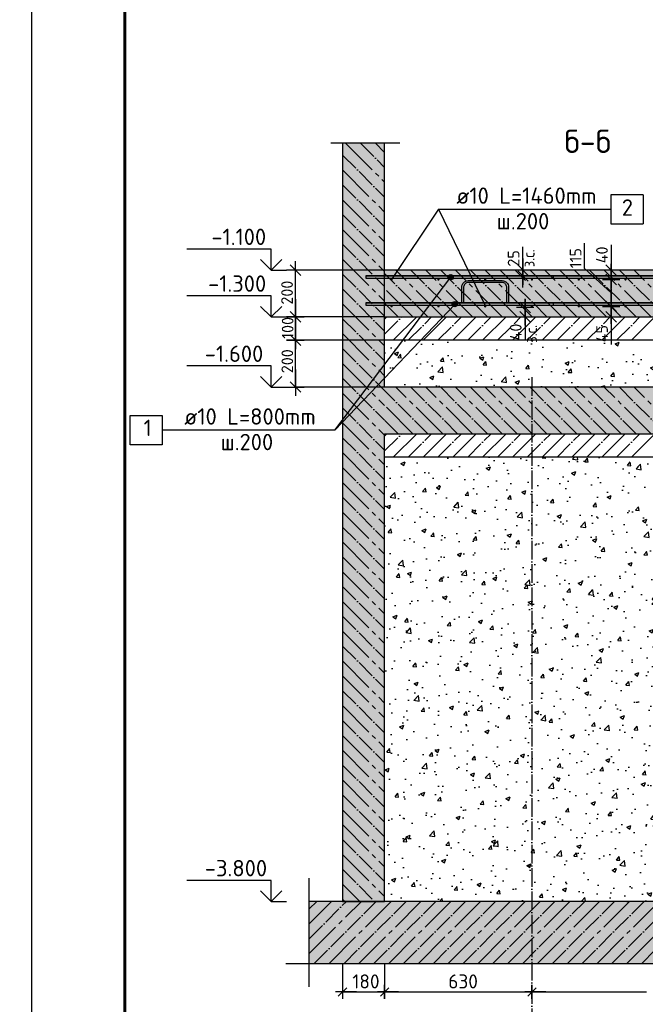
# Model space of a CAD drawing. Header units: millimetres. Extents: x 40580 to 559114, y -343730 to 81020.
# Tile 676 of 686: x 516670 to 530043, y -80731 to -59676. Entities that reach past the tile are written whole.
import ezdxf

# ---------------------------------------------------------------- set-up
doc = ezdxf.new("R2010")
doc.units = ezdxf.units.MM
doc.linetypes.add('______11', pattern=[500, 400, -50, 0, -50])
doc.linetypes.add('______5', pattern=[1100, 800, -100, 100, -100])
for name, color, linetype in [('____________', 7, 'Continuous'), ('________________', 7, 'Continuous'), ('___________________', 253, '______5'), ('_____________________', 96, 'Continuous'), ('______________________', 7, 'Continuous'), ('_______________________', 7, 'Continuous'), ('_______________________1', 7, 'Continuous'), ('_________________________0', 7, 'Continuous'), ('Тонкие', 7, 'Continuous'), ('ФВ-2', 7, 'Continuous')]:
    doc.layers.add(name, color=color, linetype=linetype)
doc.layers.add('Standard', color=7, linetype='Continuous', lineweight=25)
doc.styles.add('ISOCPEUR', font='isocpeur.ttf')
doc.linetypes.add('ГОСТ 2.303 8', pattern='A,40,[2,GOST 2.303-68.shx,S=1,R=0,X=0,Y=0],-8', length=48)

# ---------------------------------------------------------------- blocks, each defined once
blk = doc.blocks.new('ALL_ML_STRICH')
at = {"color": 0, "linetype": 'ByBlock', "lineweight": -2}
for p, q in [((-1, 0), (0.5, 0)), ((-0.3, -0.3), (0.3, 0.3)), ((0, -0.5), (0, 0.5))]:
    blk.add_line(p, q, dxfattribs=at)
blk = doc.blocks.new('Из_буфера8386')
at = {"linetype": 'Continuous', "lineweight": 25, "ltscale": 100}
blk.add_lwpolyline([(62, 59400), (62, 0), (42062, 0), (42062, 59400), (62, 59400)], dxfattribs=at)
blk.add_lwpolyline([(62, 59400), (62, 0), (42062, 0), (42062, 59400), (62, 59400)], dxfattribs=at)
at = {"linetype": 'Continuous', "lineweight": 60, "ltscale": 100}
blk.add_lwpolyline([(2062, 58900), (2062, 500), (41562, 500), (41562, 58900), (2062, 58900)], dxfattribs=at)

msp = doc.modelspace()

# ---------------------------------------------------------------- hatches: boundary and pattern name
at = {"layer": '___________________', "linetype": 'Continuous'}
for points in [[(524470.4, -69630.5), (524472.7, -69632.8), (524470.4, -69635.1)], [(524470.4, -71130.5), (524472.7, -71132.8), (524470.4, -71135.1)], [(524470.4, -72630.5), (524472.7, -72632.8), (524470.4, -72635.1)]]:
    msp.add_hatch(color=7, dxfattribs=at).paths.add_polyline_path(points, flags=16)
at = {"layer": 'Standard', "linetype": 'Continuous'}
for points in [[(523570.4, -78530.9), (524470.4, -78530.9), (524470.4, -62318.3), (523570.4, -62318.3)], [(524470.4, -65030.9), (524470.4, -66030.9), (533220.4, -66030.9), (533220.4, -65030.9)], [(524470.4, -67530.9), (524470.4, -68530.9), (533220.4, -68530.9), (533220.4, -67530.9)], [(522858.5, -78530.9), (522858.5, -79856.7), (534808.5, -79856.7), (534808.5, -78530.9)]]:
    msp.add_hatch(color=9, dxfattribs=at).paths.add_polyline_path(points)
at = {"layer": 'ФВ-2', "ltscale": 10}
h = msp.add_hatch(dxfattribs=at)
h.set_pattern_fill('AR-CONC', color=256, scale=5)
h.set_pattern_definition([(50, (201307.95, 180387.7), (910.9233, -79.6954), [95.25, -1047.75]), (355, (201307.95, 180387.7), (-176.2171, 955.2842), [76.2, -838.203]), (100.45144, (201383.9, 180381), (734.7062, 875.5888), [80.95, -890.4512]), (46.1842, (201308, 180641.7), (1355.3952, -210.2116), [142.875, -1571.625]), (96.63556, (201420.9, 180624.1), (1187.0207, 1237.1306), [121.425, -1335.678]), (351.18415, (201308, 180641.7), (1187.0207, 1237.1306), [114.3, -1257.2987]), (21, (201434.95, 180578.2), (758.072, -511.326), [95.25, -1047.75]), (326, (201434.95, 180578.2), (309.0101, 920.9398), [76.2, -838.2]), (71.45144, (201498.1, 180535.55), (1067.0821, 409.6138), [80.95, -890.4497]), (37.5, (201307.95, 180387.67), (15.44302, 422.7752), [0, -828.04, 0, -850.9, 0, -841.375]), (7.5, (201307.95, 180387.67), (334.0983, 500.90287), [0, -485.14, 0, -808.99, 0, -320.675]), (327.5, (201024.74, 180387.67), (677.95298, -28.64372), [0, -317.5, 0, -990.6, 0, -1314.45]), (317.5, (200897.74, 180387.67), (740.6459, 127.13246), [0, -412.75, 0, -657.86, 0, -933.45])])
h.paths.add_polyline_path([(524470.4, -66530.9), (524470.4, -67530.9), (533220.4, -67530.9), (533220.4, -66530.9)])
h = msp.add_hatch(dxfattribs=at)
h.set_pattern_fill('AR-CONC', color=256, scale=5)
h.set_pattern_definition([(50, (201307.95, 180387.7), (910.9233, -79.6954), [95.25, -1047.75]), (355, (201307.95, 180387.7), (-176.2171, 955.2842), [76.2, -838.203]), (100.45144, (201383.9, 180381), (734.7062, 875.5888), [80.95, -890.4512]), (46.1842, (201308, 180641.7), (1355.3952, -210.2116), [142.875, -1571.625]), (96.63556, (201420.9, 180624.1), (1187.0207, 1237.1306), [121.425, -1335.678]), (351.18415, (201308, 180641.7), (1187.0207, 1237.1306), [114.3, -1257.2987]), (21, (201434.95, 180578.2), (758.072, -511.326), [95.25, -1047.75]), (326, (201434.95, 180578.2), (309.0101, 920.9398), [76.2, -838.2]), (71.45144, (201498.1, 180535.55), (1067.0821, 409.6138), [80.95, -890.4497]), (37.5, (201307.95, 180387.67), (15.44302, 422.7752), [0, -828.04, 0, -850.9, 0, -841.375]), (7.5, (201307.95, 180387.67), (334.0983, 500.90287), [0, -485.14, 0, -808.99, 0, -320.675]), (327.5, (201024.74, 180387.67), (677.95298, -28.64372), [0, -317.5, 0, -990.6, 0, -1314.45]), (317.5, (200897.74, 180387.67), (740.6459, 127.13246), [0, -412.75, 0, -657.86, 0, -933.45])])
edge = h.paths.add_edge_path()
edge.add_line((533220.4, -69030.9), (533220.4, -78530.9))
edge.add_line((527620.4, -78530.9), (533220.4, -78530.9))
edge.add_line((527620.4, -78530.9), (530070.4, -69030.9))
edge.add_line((533220.4, -69030.9), (530070.4, -69030.9))
edge = h.paths.add_edge_path()
edge.add_line((524470.4, -78530.9), (527620.4, -78530.9))
edge.add_line((524470.4, -78530.9), (524470.4, -69030.9))
edge.add_line((530070.4, -69030.9), (524470.4, -69030.9))
edge.add_line((527620.4, -78530.9), (530070.4, -69030.9))

# ---------------------------------------------------------------- linework, layer by layer
at = {"color": 0, "linetype": 'ByBlock', "lineweight": -2}
for p, q in [((529312.5, -64493.8), (529312.5, -65418.4)), ((529425, -65143.4), (529200, -64918.4)), ((529312.5, -65455.9), (529312.5, -64893.4)), ((529125, -65230.9), (529500, -65230.9)), ((529200, -65118.4), (529425, -65343.4)), ((529312.5, -65705.9), (529312.5, -66621.3)), ((529200, -65918.4), (529425, -66143.4))]:
    msp.add_line(p, q, dxfattribs=at)
at = {"layer": '____________', "color": 7, "linetype": 'Continuous'}
msp.add_line((523570.4, -78530.9), (524470.4, -78530.9), dxfattribs=at)
msp.add_line((523570.4, -78530.9), (524470.4, -78530.9), dxfattribs=at)
at = {"layer": '________________'}
msp.add_line((524470.4, -78530.9), (523570.4, -78530.9), dxfattribs=at)
at = {"layer": '________________', "color": 7, "linetype": 'Continuous'}
msp.add_line((524470.4, -78530.9), (523570.4, -78530.9), dxfattribs=at)
at = {"layer": '___________________', "color": 253, "linetype": '______11'}
msp.add_line((527620.4, -67318.3), (527620.4, -81368), dxfattribs=at)
at = {"layer": '_____________________', "color": 7, "linetype": 'Continuous'}
for p, q in [((529995.4, -63418.4), (529307.9, -63418.4)), ((529307.9, -63418.4), (529307.9, -64043.4)), ((529995.4, -63418.4), (529995.4, -64043.4)), ((525620.4, -63730.9), (524620.4, -65230.9)), ((525620.4, -63730.9), (529307.9, -63730.9)), ((525620.4, -63730.9), (526625.2, -65804.9)), ((529307.9, -64043.4), (529995.4, -64043.4)), ((523404.4, -68453.1), (525887.1, -65183.2)), ((525826.9, -65183.2), (525826.9, -65183.2)), ((525883.2, -65126.9), (525883.2, -65126.9)), ((525883.2, -65239.4), (525883.2, -65239.4)), ((525939.4, -65183.2), (525939.4, -65183.2)), ((523404.4, -68453.1), (525976.5, -65758.2)), ((525916.4, -65758.2), (525916.4, -65758.2)), ((525972.6, -65701.9), (525972.6, -65701.9)), ((525972.6, -65814.4), (525972.6, -65814.4)), ((526028.9, -65758.2), (526028.9, -65758.2)), ((519029.4, -68765.6), (519029.4, -68140.6)), ((519029.4, -68140.6), (519716.9, -68140.6)), ((519716.9, -68140.6), (519716.9, -68765.6)), ((523404.4, -68453.1), (519716.9, -68453.1)), ((519716.9, -68765.6), (519029.4, -68765.6))]:
    msp.add_line(p, q, dxfattribs=at)
at = {"layer": '_____________________', "color": 4, "linetype": 'Continuous'}
for p, q in [((528070.4, -65155.9), (528070.4, -65205.9)), ((528070.4, -65730.9), (528070.4, -65780.9))]:
    msp.add_line(p, q, dxfattribs=at)
at = {"layer": '_____________________', "color": 4, "linetype": 'Continuous', "extrusion": (0, 0, -1)}
for points in [[(-524070.4, -65155.9), (-524070.4, -65205.9), (-533620.4, -65205.9), (-533620.4, -65155.9), (-524070.4, -65155.9), (-532870.4, -65155.9), (-524070.4, -65155.9), (-532870.4, -65155.9)], [(-524070.4, -65730.9), (-524070.4, -65780.9), (-533620.4, -65780.9), (-533620.4, -65730.9), (-524070.4, -65730.9), (-532870.4, -65730.9), (-524070.4, -65730.9), (-532870.4, -65730.9)]]:
    msp.add_lwpolyline(points, dxfattribs=at)
at = {"layer": '_____________________', "color": 7, "linetype": 'Continuous'}
for centre in [(525883.2, -65183.2), (525972.6, -65758.2)]:
    msp.add_circle(centre, 56.3, dxfattribs=at)
at = {"layer": '_____________________', "color": 4, "linetype": 'Continuous'}
for points in [[(524597.3, -65221.3), (524595.4, -65230.9), (524597.3, -65240.5)], [(524597.3, -65221.3), (524597.3, -65240.5), (524602.7, -65213.2)], [(524602.7, -65213.2), (524597.3, -65240.5), (524602.7, -65248.6)], [(524602.7, -65213.2), (524602.7, -65248.6), (524610.8, -65207.8)], [(524610.8, -65207.8), (524602.7, -65248.6), (524610.8, -65254)], [(524610.8, -65207.8), (524610.8, -65254), (524620.4, -65205.9)], [(524620.4, -65205.9), (524610.8, -65254), (524620.4, -65255.9)], [(524620.4, -65205.9), (524620.4, -65255.9), (524629.9, -65207.8)], [(524629.9, -65207.8), (524620.4, -65255.9), (524629.9, -65254)], [(524629.9, -65207.8), (524629.9, -65254), (524638.1, -65213.2)], [(524638.1, -65213.2), (524629.9, -65254), (524638.1, -65248.6)], [(524638.1, -65213.2), (524638.1, -65248.6), (524643.5, -65221.3)], [(524643.5, -65221.3), (524638.1, -65248.6), (524643.5, -65240.5)], [(524643.5, -65221.3), (524643.5, -65240.5), (524645.4, -65230.9)], [(525597.3, -65221.3), (525595.4, -65230.9), (525597.3, -65240.5)], [(525597.3, -65221.3), (525597.3, -65240.5), (525602.7, -65213.2)], [(525602.7, -65213.2), (525597.3, -65240.5), (525602.7, -65248.6)], [(525602.7, -65213.2), (525602.7, -65248.6), (525610.8, -65207.8)], [(525610.8, -65207.8), (525602.7, -65248.6), (525610.8, -65254)], [(525610.8, -65207.8), (525610.8, -65254), (525620.4, -65205.9)], [(525620.4, -65205.9), (525610.8, -65254), (525620.4, -65255.9)], [(525620.4, -65205.9), (525620.4, -65255.9), (525629.9, -65207.8)], [(525629.9, -65207.8), (525620.4, -65255.9), (525629.9, -65254)], [(525629.9, -65207.8), (525629.9, -65254), (525638.1, -65213.2)], [(525638.1, -65213.2), (525629.9, -65254), (525638.1, -65248.6)], [(525638.1, -65213.2), (525638.1, -65248.6), (525643.5, -65221.3)], [(525643.5, -65221.3), (525638.1, -65248.6), (525643.5, -65240.5)], [(525643.5, -65221.3), (525643.5, -65240.5), (525645.4, -65230.9)], [(526597.3, -65221.3), (526595.4, -65230.9), (526597.3, -65240.5)], [(526597.3, -65221.3), (526597.3, -65240.5), (526602.7, -65213.2)], [(526602.7, -65213.2), (526597.3, -65240.5), (526602.7, -65248.6)], [(526602.7, -65213.2), (526602.7, -65248.6), (526610.8, -65207.8)], [(526610.8, -65207.8), (526602.7, -65248.6), (526610.8, -65254)], [(526610.8, -65207.8), (526610.8, -65254), (526620.4, -65205.9)], [(526620.4, -65205.9), (526610.8, -65254), (526620.4, -65255.9)], [(526620.4, -65205.9), (526620.4, -65255.9), (526629.9, -65207.8)], [(526629.9, -65207.8), (526620.4, -65255.9), (526629.9, -65254)], [(526629.9, -65207.8), (526629.9, -65254), (526638.1, -65213.2)], [(526638.1, -65213.2), (526629.9, -65254), (526638.1, -65248.6)], [(526638.1, -65213.2), (526638.1, -65248.6), (526643.5, -65221.3)], [(526643.5, -65221.3), (526638.1, -65248.6), (526643.5, -65240.5)], [(526643.5, -65221.3), (526643.5, -65240.5), (526645.4, -65230.9)], [(527597.3, -65221.3), (527595.4, -65230.9), (527597.3, -65240.5)], [(527597.3, -65221.3), (527597.3, -65240.5), (527602.7, -65213.2)], [(527602.7, -65213.2), (527597.3, -65240.5), (527602.7, -65248.6)], [(527602.7, -65213.2), (527602.7, -65248.6), (527610.8, -65207.8)], [(527610.8, -65207.8), (527602.7, -65248.6), (527610.8, -65254)], [(527610.8, -65207.8), (527610.8, -65254), (527620.4, -65205.9)], [(527620.4, -65205.9), (527610.8, -65254), (527620.4, -65255.9)], [(527620.4, -65205.9), (527620.4, -65255.9), (527629.9, -65207.8)], [(527629.9, -65207.8), (527620.4, -65255.9), (527629.9, -65254)], [(527629.9, -65207.8), (527629.9, -65254), (527638.1, -65213.2)], [(527638.1, -65213.2), (527629.9, -65254), (527638.1, -65248.6)], [(527638.1, -65213.2), (527638.1, -65248.6), (527643.5, -65221.3)], [(527643.5, -65221.3), (527638.1, -65248.6), (527643.5, -65240.5)], [(527643.5, -65221.3), (527643.5, -65240.5), (527645.4, -65230.9)], [(528597.3, -65221.3), (528595.4, -65230.9), (528597.3, -65240.5)], [(528597.3, -65221.3), (528597.3, -65240.5), (528602.7, -65213.2)], [(528602.7, -65213.2), (528597.3, -65240.5), (528602.7, -65248.6)], [(528602.7, -65213.2), (528602.7, -65248.6), (528610.8, -65207.8)], [(528610.8, -65207.8), (528602.7, -65248.6), (528610.8, -65254)], [(528610.8, -65207.8), (528610.8, -65254), (528620.4, -65205.9)], [(528620.4, -65205.9), (528610.8, -65254), (528620.4, -65255.9)], [(528620.4, -65205.9), (528620.4, -65255.9), (528629.9, -65207.8)], [(528629.9, -65207.8), (528620.4, -65255.9), (528629.9, -65254)], [(528629.9, -65207.8), (528629.9, -65254), (528638.1, -65213.2)], [(528638.1, -65213.2), (528629.9, -65254), (528638.1, -65248.6)], [(528638.1, -65213.2), (528638.1, -65248.6), (528643.5, -65221.3)], [(528643.5, -65221.3), (528638.1, -65248.6), (528643.5, -65240.5)], [(528643.5, -65221.3), (528643.5, -65240.5), (528645.4, -65230.9)], [(529597.3, -65221.3), (529595.4, -65230.9), (529597.3, -65240.5)], [(529597.3, -65221.3), (529597.3, -65240.5), (529602.7, -65213.2)], [(529602.7, -65213.2), (529597.3, -65240.5), (529602.7, -65248.6)], [(529602.7, -65213.2), (529602.7, -65248.6), (529610.8, -65207.8)], [(529610.8, -65207.8), (529602.7, -65248.6), (529610.8, -65254)], [(529610.8, -65207.8), (529610.8, -65254), (529620.4, -65205.9)], [(529620.4, -65205.9), (529610.8, -65254), (529620.4, -65255.9)], [(529620.4, -65205.9), (529620.4, -65255.9), (529629.9, -65207.8)], [(529629.9, -65207.8), (529620.4, -65255.9), (529629.9, -65254)], [(529629.9, -65207.8), (529629.9, -65254), (529638.1, -65213.2)], [(529638.1, -65213.2), (529629.9, -65254), (529638.1, -65248.6)], [(529638.1, -65213.2), (529638.1, -65248.6), (529643.5, -65221.3)], [(529643.5, -65221.3), (529638.1, -65248.6), (529643.5, -65240.5)], [(529643.5, -65221.3), (529643.5, -65240.5), (529645.4, -65230.9)], [(524597.3, -65796.3), (524595.4, -65805.9), (524597.3, -65815.5)], [(524597.3, -65796.3), (524597.3, -65815.5), (524602.7, -65788.2)], [(524602.7, -65788.2), (524597.3, -65815.5), (524602.7, -65823.6)], [(524602.7, -65788.2), (524602.7, -65823.6), (524610.8, -65782.8)], [(524610.8, -65782.8), (524602.7, -65823.6), (524610.8, -65829)], [(524610.8, -65782.8), (524610.8, -65829), (524620.4, -65780.9)], [(524620.4, -65780.9), (524610.8, -65829), (524620.4, -65830.9)], [(524620.4, -65780.9), (524620.4, -65830.9), (524629.9, -65782.8)], [(524629.9, -65782.8), (524620.4, -65830.9), (524629.9, -65829)], [(524629.9, -65782.8), (524629.9, -65829), (524638.1, -65788.2)], [(524638.1, -65788.2), (524629.9, -65829), (524638.1, -65823.6)], [(524638.1, -65788.2), (524638.1, -65823.6), (524643.5, -65796.3)], [(524643.5, -65796.3), (524638.1, -65823.6), (524643.5, -65815.5)], [(524643.5, -65796.3), (524643.5, -65815.5), (524645.4, -65805.9)], [(525597.3, -65796.3), (525595.4, -65805.9), (525597.3, -65815.5)], [(525597.3, -65796.3), (525597.3, -65815.5), (525602.7, -65788.2)], [(525602.7, -65788.2), (525597.3, -65815.5), (525602.7, -65823.6)], [(525602.7, -65788.2), (525602.7, -65823.6), (525610.8, -65782.8)], [(525610.8, -65782.8), (525602.7, -65823.6), (525610.8, -65829)], [(525610.8, -65782.8), (525610.8, -65829), (525620.4, -65780.9)], [(525620.4, -65780.9), (525610.8, -65829), (525620.4, -65830.9)], [(525620.4, -65780.9), (525620.4, -65830.9), (525629.9, -65782.8)], [(525629.9, -65782.8), (525620.4, -65830.9), (525629.9, -65829)], [(525629.9, -65782.8), (525629.9, -65829), (525638.1, -65788.2)], [(525638.1, -65788.2), (525629.9, -65829), (525638.1, -65823.6)], [(525638.1, -65788.2), (525638.1, -65823.6), (525643.5, -65796.3)], [(525643.5, -65796.3), (525638.1, -65823.6), (525643.5, -65815.5)], [(525643.5, -65796.3), (525643.5, -65815.5), (525645.4, -65805.9)], [(526597.3, -65796.3), (526595.4, -65805.9), (526597.3, -65815.5)], [(526597.3, -65796.3), (526597.3, -65815.5), (526602.7, -65788.2)], [(526602.7, -65788.2), (526597.3, -65815.5), (526602.7, -65823.6)], [(526602.7, -65788.2), (526602.7, -65823.6), (526610.8, -65782.8)], [(526610.8, -65782.8), (526602.7, -65823.6), (526610.8, -65829)], [(526610.8, -65782.8), (526610.8, -65829), (526620.4, -65780.9)], [(526620.4, -65780.9), (526610.8, -65829), (526620.4, -65830.9)], [(526620.4, -65780.9), (526620.4, -65830.9), (526629.9, -65782.8)], [(526629.9, -65782.8), (526620.4, -65830.9), (526629.9, -65829)], [(526629.9, -65782.8), (526629.9, -65829), (526638.1, -65788.2)], [(526638.1, -65788.2), (526629.9, -65829), (526638.1, -65823.6)], [(526638.1, -65788.2), (526638.1, -65823.6), (526643.5, -65796.3)], [(526643.5, -65796.3), (526638.1, -65823.6), (526643.5, -65815.5)], [(526643.5, -65796.3), (526643.5, -65815.5), (526645.4, -65805.9)], [(527597.3, -65796.3), (527595.4, -65805.9), (527597.3, -65815.5)], [(527597.3, -65796.3), (527597.3, -65815.5), (527602.7, -65788.2)], [(527602.7, -65788.2), (527597.3, -65815.5), (527602.7, -65823.6)], [(527602.7, -65788.2), (527602.7, -65823.6), (527610.8, -65782.8)], [(527610.8, -65782.8), (527602.7, -65823.6), (527610.8, -65829)], [(527610.8, -65782.8), (527610.8, -65829), (527620.4, -65780.9)], [(527620.4, -65780.9), (527610.8, -65829), (527620.4, -65830.9)], [(527620.4, -65780.9), (527620.4, -65830.9), (527629.9, -65782.8)], [(527629.9, -65782.8), (527620.4, -65830.9), (527629.9, -65829)], [(527629.9, -65782.8), (527629.9, -65829), (527638.1, -65788.2)], [(527638.1, -65788.2), (527629.9, -65829), (527638.1, -65823.6)], [(527638.1, -65788.2), (527638.1, -65823.6), (527643.5, -65796.3)], [(527643.5, -65796.3), (527638.1, -65823.6), (527643.5, -65815.5)], [(527643.5, -65796.3), (527643.5, -65815.5), (527645.4, -65805.9)], [(528597.3, -65796.3), (528595.4, -65805.9), (528597.3, -65815.5)], [(528597.3, -65796.3), (528597.3, -65815.5), (528602.7, -65788.2)], [(528602.7, -65788.2), (528597.3, -65815.5), (528602.7, -65823.6)], [(528602.7, -65788.2), (528602.7, -65823.6), (528610.8, -65782.8)], [(528610.8, -65782.8), (528602.7, -65823.6), (528610.8, -65829)], [(528610.8, -65782.8), (528610.8, -65829), (528620.4, -65780.9)], [(528620.4, -65780.9), (528610.8, -65829), (528620.4, -65830.9)], [(528620.4, -65780.9), (528620.4, -65830.9), (528629.9, -65782.8)], [(528629.9, -65782.8), (528620.4, -65830.9), (528629.9, -65829)], [(528629.9, -65782.8), (528629.9, -65829), (528638.1, -65788.2)], [(528638.1, -65788.2), (528629.9, -65829), (528638.1, -65823.6)], [(528638.1, -65788.2), (528638.1, -65823.6), (528643.5, -65796.3)], [(528643.5, -65796.3), (528638.1, -65823.6), (528643.5, -65815.5)], [(528643.5, -65796.3), (528643.5, -65815.5), (528645.4, -65805.9)], [(529597.3, -65796.3), (529595.4, -65805.9), (529597.3, -65815.5)], [(529597.3, -65796.3), (529597.3, -65815.5), (529602.7, -65788.2)], [(529602.7, -65788.2), (529597.3, -65815.5), (529602.7, -65823.6)], [(529602.7, -65788.2), (529602.7, -65823.6), (529610.8, -65782.8)], [(529610.8, -65782.8), (529602.7, -65823.6), (529610.8, -65829)], [(529610.8, -65782.8), (529610.8, -65829), (529620.4, -65780.9)], [(529620.4, -65780.9), (529610.8, -65829), (529620.4, -65830.9)], [(529620.4, -65780.9), (529620.4, -65830.9), (529629.9, -65782.8)], [(529629.9, -65782.8), (529620.4, -65830.9), (529629.9, -65829)], [(529629.9, -65782.8), (529629.9, -65829), (529638.1, -65788.2)], [(529638.1, -65788.2), (529629.9, -65829), (529638.1, -65823.6)], [(529638.1, -65788.2), (529638.1, -65823.6), (529643.5, -65796.3)], [(529643.5, -65796.3), (529638.1, -65823.6), (529643.5, -65815.5)], [(529643.5, -65796.3), (529643.5, -65815.5), (529645.4, -65805.9)]]:
    msp.add_solid(points, dxfattribs=at)
at = {"layer": '_____________________', "color": 7, "linetype": 'Continuous'}
for points in [[(525834.8, -65181), (525826.9, -65183.2), (525834.8, -65155)], [(525931.5, -65183.2), (525826.9, -65183.2), (525931.5, -65155)], [(525834.8, -65211.3), (525826.9, -65183.2), (525834.8, -65183.2)], [(525855, -65149.7), (525834.8, -65155), (525855, -65134.8)], [(525911.3, -65155), (525834.8, -65155), (525911.3, -65134.8)], [(525834.8, -65181), (525834.8, -65155), (525931.5, -65155)], [(525834.8, -65211.3), (525834.8, -65183.2), (525939.4, -65183.2)], [(525931.5, -65211.3), (525834.8, -65211.3), (525931.5, -65185.3)], [(525855, -65231.5), (525834.8, -65211.3), (525855, -65211.3)], [(525883.2, -65134.8), (525855, -65134.8), (525883.2, -65126.9)], [(525855, -65149.7), (525855, -65134.8), (525911.3, -65134.8)], [(525855, -65231.5), (525855, -65211.3), (525931.5, -65211.3)], [(525911.3, -65231.5), (525855, -65231.5), (525911.3, -65216.6)], [(525883.2, -65239.4), (525855, -65231.5), (525883.2, -65231.5)], [(525883.2, -65134.8), (525883.2, -65126.9), (525911.3, -65134.8)], [(525883.2, -65239.4), (525883.2, -65231.5), (525911.3, -65231.5)], [(525911.3, -65155), (525911.3, -65134.8), (525931.5, -65155)], [(525911.3, -65231.5), (525911.3, -65216.6), (525931.5, -65211.3)], [(525931.5, -65183.2), (525931.5, -65155), (525939.4, -65183.2)], [(525931.5, -65211.3), (525931.5, -65185.3), (525939.4, -65183.2)], [(525924.2, -65756), (525916.4, -65758.2), (525924.2, -65730)], [(526021, -65758.2), (525916.4, -65758.2), (526021, -65730)], [(525924.2, -65786.3), (525916.4, -65758.2), (525924.2, -65758.2)], [(525944.5, -65724.7), (525924.2, -65730), (525944.5, -65709.8)], [(526000.7, -65730), (525924.2, -65730), (526000.7, -65709.8)], [(525924.2, -65756), (525924.2, -65730), (526021, -65730)], [(525924.2, -65786.3), (525924.2, -65758.2), (526028.9, -65758.2)], [(526021, -65786.3), (525924.2, -65786.3), (526021, -65760.3)], [(525944.5, -65806.5), (525924.2, -65786.3), (525944.5, -65786.3)], [(525972.6, -65709.8), (525944.5, -65709.8), (525972.6, -65701.9)], [(525944.5, -65724.7), (525944.5, -65709.8), (526000.7, -65709.8)], [(525944.5, -65806.5), (525944.5, -65786.3), (526021, -65786.3)], [(526000.7, -65806.5), (525944.5, -65806.5), (526000.7, -65791.6)], [(525972.6, -65814.4), (525944.5, -65806.5), (525972.6, -65806.5)], [(525972.6, -65709.8), (525972.6, -65701.9), (526000.7, -65709.8)], [(525972.6, -65814.4), (525972.6, -65806.5), (526000.7, -65806.5)], [(526000.7, -65730), (526000.7, -65709.8), (526021, -65730)], [(526000.7, -65806.5), (526000.7, -65791.6), (526021, -65786.3)], [(526021, -65758.2), (526021, -65730), (526028.9, -65758.2)], [(526021, -65786.3), (526021, -65760.3), (526028.9, -65758.2)]]:
    msp.add_solid(points, dxfattribs=at)
at = {"layer": '______________________', "color": 253, "linetype": 'Continuous'}
for p, q in [((524470.4, -65030.9), (522564.1, -65030.9)), ((524470.4, -66030.9), (522564.1, -66030.9)), ((524470.4, -66030.9), (522564.1, -66030.9)), ((524470.4, -66530.9), (522564.1, -66530.9)), ((524470.4, -66530.9), (522564.1, -66530.9)), ((524470.4, -67530.9), (522564.1, -67530.9)), ((524470.4, -67530.9), (522564.1, -67530.9))]:
    msp.add_line(p, q, dxfattribs=at)
at = {"layer": '______________________', "color": 7, "linetype": 'Continuous'}
for p, q in [((522564.1, -66030.9), (522564.1, -65030.9)), ((529312.5, -65805.9), (529312.5, -65230.9)), ((527474.7, -66030.9), (527474.7, -65825.9)), ((529312.5, -66080.9), (529312.5, -65805.9)), ((522564.1, -66530.9), (522564.1, -66030.9)), ((522564.1, -67530.9), (522564.1, -66530.9))]:
    msp.add_line(p, q, dxfattribs=at)
at = {"layer": '_______________________', "color": 7, "linetype": 'Continuous'}
for p, q in [((522045.9, -64580.9), (520245.9, -64580.9)), ((522045.9, -65030.9), (522045.9, -64580.9)), ((522045.9, -65030.9), (521820.9, -64805.9)), ((522045.9, -65030.9), (522270.9, -64805.9)), ((522045.9, -65030.9), (522045.9, -65030.9)), ((522045.9, -65030.9), (522045.9, -65030.9)), ((522045.9, -65030.9), (522376.6, -65030.9)), ((522045.9, -65030.9), (522045.9, -65030.9)), ((522045.9, -65030.9), (522045.9, -65030.9)), ((522045.9, -65580.9), (520245.9, -65580.9)), ((522045.9, -66030.9), (522045.9, -65580.9)), ((522045.9, -66030.9), (521820.9, -65805.9)), ((522045.9, -66030.9), (522270.9, -65805.9)), ((522045.9, -66030.9), (522045.9, -66030.9)), ((522045.9, -66030.9), (522045.9, -66030.9)), ((522045.9, -66030.9), (522376.6, -66030.9)), ((522045.9, -66030.9), (522045.9, -66030.9)), ((522045.9, -66030.9), (522045.9, -66030.9)), ((522045.9, -67080.9), (520245.9, -67080.9)), ((522045.9, -67530.9), (522045.9, -67080.9)), ((522045.9, -67530.9), (521820.9, -67305.9)), ((522045.9, -67530.9), (522270.9, -67305.9)), ((522045.9, -67530.9), (522045.9, -67530.9)), ((522045.9, -67530.9), (522045.9, -67530.9)), ((522045.9, -67530.9), (522376.6, -67530.9)), ((522045.9, -67530.9), (522045.9, -67530.9)), ((522045.9, -67530.9), (522045.9, -67530.9)), ((522045.9, -78080.9), (520245.9, -78080.9)), ((522045.9, -78530.9), (522045.9, -78080.9)), ((522045.9, -78530.9), (521820.9, -78305.9)), ((522045.9, -78530.9), (522270.9, -78305.9)), ((522045.9, -78530.9), (522045.9, -78530.9)), ((522045.9, -78530.9), (522045.9, -78530.9)), ((522045.9, -78530.9), (522045.9, -78530.9)), ((522045.9, -78530.9), (522045.9, -78530.9))]:
    msp.add_line(p, q, dxfattribs=at)
msp.add_lwpolyline([(522045.9, -78530.9), (522345.9, -78530.9), (522345.9, -78530.9), (522376.6, -78530.9)], dxfattribs=at)
at = {"layer": '_______________________1', "color": 253, "linetype": 'Continuous'}
for p, q in [((523570.4, -79856.7), (523570.4, -80466.7)), ((524470.4, -79856.7), (524470.4, -80466.7)), ((524470.4, -79856.7), (524470.4, -80466.7)), ((527620.4, -80566.9), (527620.4, -80466.7)), ((527620.4, -80566.9), (527620.4, -80466.7))]:
    msp.add_line(p, q, dxfattribs=at)
at = {"layer": '_______________________1', "color": 7, "linetype": 'Continuous'}
for p, q in [((523570.4, -80466.7), (524470.4, -80466.7)), ((524470.4, -80466.7), (530070.4, -80466.7))]:
    msp.add_line(p, q, dxfattribs=at)
at = {"layer": '_________________________0', "color": 40, "linetype": 'Continuous'}
msp.add_lwpolyline([(527080.4, -65730.9), (527080.4, -65391.9), (527077.9, -65373.8), (527071.8, -65355.5), (527062.4, -65338.8), (527051, -65325.1), (527037.4, -65313.7), (527020.6, -65304.3), (527002.3, -65298.3), (526984.2, -65295.8), (526256.5, -65295.8), (526238.5, -65298.3), (526220.1, -65304.3), (526203.4, -65313.7), (526189.7, -65325.1), (526178.3, -65338.8), (526168.9, -65355.5), (526162.9, -65373.8), (526160.4, -65391.9), (526160.4, -65730.9), (526120.4, -65730.9), (526120.4, -65389.1), (526123.8, -65364.7), (526132.2, -65339.3), (526145.2, -65316), (526161.3, -65296.7), (526180.6, -65280.6), (526204, -65267.5), (526229.4, -65259.2), (526253.8, -65255.8), (526987, -65255.8), (527011.4, -65259.2), (527036.8, -65267.5), (527060.2, -65280.6), (527079.4, -65296.7), (527095.5, -65316), (527108.6, -65339.3), (527117, -65364.7), (527120.4, -65389.1), (527120.4, -65730.9)], close=True, dxfattribs=at)
at = {"layer": 'Standard', "color": 7, "linetype": 'ГОСТ 2.303 8', "ltscale": 30}
for p, q in [((524796.9, -62318.3), (523320.4, -62318.3)), ((522858.5, -80356.7), (522858.5, -78030.9)), ((522858.5, -80356.7), (522858.5, -78030.9)), ((522358.5, -79856.7), (535308.5, -79856.7)), ((522358.5, -79856.7), (535308.5, -79856.7))]:
    msp.add_line(p, q, dxfattribs=at)
at = {"layer": 'Standard', "color": 7, "linetype": 'Continuous'}
for p, q in [((523570.4, -62318.3), (523570.4, -78530.9)), ((523570.4, -62318.3), (523570.4, -78530.9)), ((524470.4, -67530.9), (524470.4, -62318.3)), ((524470.4, -67530.9), (524470.4, -62318.3)), ((527427.7, -65030.9), (527427.7, -64530.9)), ((533220.4, -65030.9), (524470.4, -65030.9)), ((533220.4, -65030.9), (524470.4, -65030.9)), ((524470.4, -66030.9), (533220.4, -66030.9)), ((524470.4, -66030.9), (533220.4, -66030.9)), ((524470.4, -66030.9), (533220.4, -66030.9)), ((527474.7, -66030.9), (527474.7, -66530.9)), ((533220.4, -66530.9), (524470.4, -66530.9)), ((533220.4, -67530.9), (524470.4, -67530.9)), ((533220.4, -67530.9), (524470.4, -67530.9)), ((524470.4, -78530.9), (524470.4, -68530.9)), ((524470.4, -68530.9), (533220.4, -68530.9)), ((524470.4, -78530.9), (524470.4, -68530.9)), ((524470.4, -68530.9), (533220.4, -68530.9)), ((524470.4, -68530.9), (533220.4, -68530.9)), ((524470.4, -69030.9), (524470.4, -68530.9)), ((524470.4, -68530.9), (524470.4, -68530.9)), ((533220.4, -69030.9), (524470.4, -69030.9)), ((523570.4, -78530.9), (522858.5, -78530.9)), ((523570.4, -78530.9), (522858.5, -78530.9)), ((533220.4, -78530.9), (524470.4, -78530.9)), ((533220.4, -78530.9), (524470.4, -78530.9))]:
    msp.add_line(p, q, dxfattribs=at)
at = {"layer": 'Standard', "color": 253, "linetype": '______5'}
for p, q in [((523636.6, -62318.3), (524470.4, -63152.1)), ((524273, -62318.3), (524470.4, -62515.7)), ((523570.4, -62888.5), (524470.4, -63788.5)), ((523570.4, -63524.9), (524470.4, -64424.9)), ((523570.4, -64161.3), (524470.4, -65061.3)), ((523570.4, -64797.7), (524470.4, -65697.7)), ((525712.6, -66030.9), (524712.6, -65030.9)), ((526349, -66030.9), (525349, -65030.9)), ((526985.4, -66030.9), (525985.4, -65030.9)), ((527621.8, -66030.9), (526621.8, -65030.9)), ((528258.2, -66030.9), (527258.2, -65030.9)), ((528894.6, -66030.9), (527894.6, -65030.9)), ((529531, -66030.9), (528531, -65030.9)), ((530167.4, -66030.9), (529167.4, -65030.9)), ((530803.8, -66030.9), (529803.8, -65030.9)), ((525076.2, -66030.9), (524470.4, -65425.1)), ((523570.4, -65752.3), (524470.4, -66652.3)), ((524470.4, -66080.8), (524520.3, -66030.9)), ((524656.7, -66530.9), (525156.7, -66030.9)), ((525293.1, -66530.9), (525793.1, -66030.9)), ((525929.5, -66530.9), (526429.5, -66030.9)), ((526565.9, -66530.9), (527065.9, -66030.9)), ((527202.3, -66530.9), (527702.3, -66030.9)), ((527838.7, -66530.9), (528338.7, -66030.9)), ((528475.1, -66530.9), (528975.1, -66030.9)), ((529111.5, -66530.9), (529611.5, -66030.9)), ((529747.9, -66530.9), (530247.9, -66030.9)), ((523570.4, -66388.7), (524470.4, -67288.7)), ((523570.4, -67025.1), (524470.4, -67925.1)), ((525712.6, -68530.9), (524712.6, -67530.9)), ((526349, -68530.9), (525349, -67530.9)), ((526985.4, -68530.9), (525985.4, -67530.9)), ((527621.8, -68530.9), (526621.8, -67530.9)), ((528258.2, -68530.9), (527258.2, -67530.9)), ((528894.6, -68530.9), (527894.6, -67530.9)), ((529531, -68530.9), (528531, -67530.9)), ((530167.4, -68530.9), (529167.4, -67530.9)), ((530803.8, -68530.9), (529803.8, -67530.9)), ((523570.4, -67661.4), (524470.4, -68561.4)), ((525076.2, -68530.9), (524470.4, -67925.1)), ((523570.4, -68297.8), (524470.4, -69197.8)), ((524470.4, -68580.8), (524520.3, -68530.9)), ((524656.7, -69030.9), (525156.7, -68530.9)), ((525293.1, -69030.9), (525793.1, -68530.9)), ((525929.5, -69030.9), (526429.5, -68530.9)), ((526565.9, -69030.9), (527065.9, -68530.9)), ((527202.3, -69030.9), (527702.3, -68530.9)), ((527838.7, -69030.9), (528338.7, -68530.9)), ((528475.1, -69030.9), (528975.1, -68530.9)), ((529111.5, -69030.9), (529611.5, -68530.9)), ((529747.9, -69030.9), (530247.9, -68530.9)), ((523570.4, -68934.2), (524470.4, -69834.2)), ((523570.4, -69570.6), (524470.4, -70470.6)), ((523570.4, -70207), (524470.4, -71107)), ((523570.4, -70843.4), (524470.4, -71743.4)), ((523570.4, -71479.8), (524470.4, -72379.8)), ((523570.4, -72116.2), (524470.4, -73016.2)), ((523570.4, -72752.6), (524470.4, -73652.6)), ((523570.4, -73389), (524470.4, -74289)), ((523570.4, -73707.2), (524470.4, -74607.2)), ((523570.4, -74343.6), (524470.4, -75243.6)), ((523570.4, -74980), (524470.4, -75880)), ((523570.4, -75298.2), (524470.4, -76198.2)), ((523570.4, -75934.6), (524470.4, -76834.6)), ((523570.4, -76571), (524470.4, -77471)), ((523570.4, -76889.2), (524470.4, -77789.2)), ((523570.4, -77525.6), (524470.4, -78425.6)), ((523570.4, -78162), (523939.3, -78530.9)), ((522858.5, -79011.1), (523338.7, -78530.9)), ((522858.5, -79647.5), (523975.1, -78530.9)), ((523285.7, -79856.7), (524611.5, -78530.9)), ((523570.4, -78480.2), (523621.1, -78530.9)), ((523922.1, -79856.7), (525247.9, -78530.9)), ((524558.5, -79856.7), (525884.3, -78530.9)), ((525194.9, -79856.7), (526520.6, -78530.9)), ((525831.3, -79856.7), (527157, -78530.9)), ((526467.7, -79856.7), (527793.4, -78530.9)), ((527104, -79856.7), (528429.8, -78530.9)), ((527740.4, -79856.7), (529066.2, -78530.9)), ((528376.8, -79856.7), (529702.6, -78530.9)), ((529013.2, -79856.7), (530339, -78530.9)), ((529649.6, -79856.7), (530975.4, -78530.9))]:
    msp.add_line(p, q, dxfattribs=at)
at = {"layer": 'Standard', "color": 253, "linetype": '______11'}
for p, q in [((523954.8, -62318.3), (524470.4, -62833.9)), ((523570.4, -62570.3), (524470.4, -63470.3)), ((523570.4, -63206.7), (524470.4, -64106.7)), ((523570.4, -63843.1), (524470.4, -64743.1)), ((523570.4, -64479.5), (524470.4, -65379.5)), ((526030.8, -66030.9), (525030.8, -65030.9)), ((526667.2, -66030.9), (525667.2, -65030.9)), ((527303.6, -66030.9), (526303.6, -65030.9)), ((527940, -66030.9), (526940, -65030.9)), ((528576.4, -66030.9), (527576.4, -65030.9)), ((529212.8, -66030.9), (528212.8, -65030.9)), ((529849.2, -66030.9), (528849.2, -65030.9)), ((530485.6, -66030.9), (529485.6, -65030.9)), ((523570.4, -65115.9), (524470.4, -66015.9)), ((525394.4, -66030.9), (524470.4, -65106.9)), ((523570.4, -65434.1), (524470.4, -66334.1)), ((524758, -66030.9), (524470.4, -65743.3)), ((523570.4, -66070.5), (524470.4, -66970.5)), ((524470.4, -66399), (524838.5, -66030.9)), ((524974.9, -66530.9), (525474.9, -66030.9)), ((525611.3, -66530.9), (526111.3, -66030.9)), ((526247.7, -66530.9), (526747.7, -66030.9)), ((526884.1, -66530.9), (527384.1, -66030.9)), ((527520.5, -66530.9), (528020.5, -66030.9)), ((528156.9, -66530.9), (528656.9, -66030.9)), ((528793.3, -66530.9), (529293.3, -66030.9)), ((529429.7, -66530.9), (529929.7, -66030.9)), ((523570.4, -66706.9), (524470.4, -67606.9)), ((523570.4, -67343.3), (524470.4, -68243.3)), ((526030.8, -68530.9), (525030.8, -67530.9)), ((526667.2, -68530.9), (525667.2, -67530.9)), ((527303.6, -68530.9), (526303.6, -67530.9)), ((527940, -68530.9), (526940, -67530.9)), ((528576.4, -68530.9), (527576.4, -67530.9)), ((529212.8, -68530.9), (528212.8, -67530.9)), ((529849.2, -68530.9), (528849.2, -67530.9)), ((530485.6, -68530.9), (529485.6, -67530.9)), ((525394.4, -68530.9), (524470.4, -67606.9)), ((523570.4, -67979.6), (524470.4, -68879.6)), ((524758, -68530.9), (524470.4, -68243.3)), ((523570.4, -68616), (524470.4, -69516)), ((524470.4, -68899), (524838.5, -68530.9)), ((524974.9, -69030.9), (525474.9, -68530.9)), ((525611.3, -69030.9), (526111.3, -68530.9)), ((526247.7, -69030.9), (526747.7, -68530.9)), ((526884.1, -69030.9), (527384.1, -68530.9)), ((527520.5, -69030.9), (528020.5, -68530.9)), ((528156.9, -69030.9), (528656.9, -68530.9)), ((528793.3, -69030.9), (529293.3, -68530.9)), ((529429.7, -69030.9), (529929.7, -68530.9)), ((523570.4, -69252.4), (524470.4, -70152.4)), ((523570.4, -69888.8), (524470.4, -70788.8)), ((523570.4, -70525.2), (524470.4, -71425.2)), ((523570.4, -71161.6), (524470.4, -72061.6)), ((523570.4, -71798), (524470.4, -72698)), ((523570.4, -72434.4), (524470.4, -73334.4)), ((523570.4, -73070.8), (524470.4, -73970.8)), ((523570.4, -74025.4), (524470.4, -74925.4)), ((523570.4, -74661.8), (524470.4, -75561.8)), ((523570.4, -75616.4), (524470.4, -76516.4)), ((523570.4, -76252.8), (524470.4, -77152.8)), ((523570.4, -77207.4), (524470.4, -78107.4)), ((523570.4, -77843.8), (524257.5, -78530.9)), ((522858.5, -78692.9), (523020.5, -78530.9)), ((522858.5, -79329.3), (523656.9, -78530.9)), ((522967.5, -79856.7), (524293.3, -78530.9)), ((523603.9, -79856.7), (524929.7, -78530.9)), ((524240.3, -79856.7), (525566.1, -78530.9)), ((524876.7, -79856.7), (526202.5, -78530.9)), ((525513.1, -79856.7), (526838.8, -78530.9)), ((526149.5, -79856.7), (527475.2, -78530.9)), ((526785.8, -79856.7), (528111.6, -78530.9)), ((527422.2, -79856.7), (528748, -78530.9)), ((528058.6, -79856.7), (529384.4, -78530.9)), ((528695, -79856.7), (530020.8, -78530.9)), ((529331.4, -79856.7), (530657.2, -78530.9)), ((529967.8, -79856.7), (531293.6, -78530.9))]:
    msp.add_line(p, q, dxfattribs=at)
at = {"layer": 'Standard', "color": 7, "linetype": 'Continuous', "lineweight": 13, "transparency": 33554687}
msp.add_lwpolyline([(487219.9, -54794), (487219.9, -96794), (516919.9, -96794), (516919.9, -54794), (487219.9, -54794)], close=True, dxfattribs=at)
at = {"layer": 'Тонкие'}
msp.add_lwpolyline([(529312.5, -65518.4), (528742.9, -64997), (528742.9, -64452.2)], dxfattribs=at)

# ---------------------------------------------------------------- block references
at = {"layer": '______________________', "color": 7, "linetype": 'Continuous', "xscale": 375, "yscale": 375, "zscale": 375}
for p, rotation in [((522564.1, -65030.9), 90), ((527427.7, -65155.9), 270), ((527427.7, -65030.9), 90), ((529312.5, -65230.9), 90), ((529312.5, -65805.9), 270), ((522564.1, -66030.9), 270), ((527474.7, -65830.9), 90), ((527474.7, -66030.9), 270), ((529312.5, -65805.9), 90), ((522564.1, -66030.9), 90), ((522564.1, -66530.9), 270), ((522564.1, -66530.9), 90), ((522564.1, -67530.9), 270)]:
    msp.add_blockref('ALL_ML_STRICH', p, dxfattribs=dict(at, rotation=rotation))
at = {"layer": '_______________________1', "color": 7, "linetype": 'Continuous', "xscale": 300, "yscale": 300, "zscale": 300, "rotation": 180}
for p in [(523570.4, -80466.7), (524470.4, -80466.7), (527620.4, -80466.7)]:
    msp.add_blockref('ALL_ML_STRICH', p, dxfattribs=at)
at = {"layer": '_______________________1', "color": 7, "linetype": 'Continuous', "xscale": 300, "yscale": 300, "zscale": 300}
for p in [(524470.4, -80466.7), (527620.4, -80466.7)]:
    msp.add_blockref('ALL_ML_STRICH', p, dxfattribs=at)
at = {"layer": 'Тонкие'}
msp.add_blockref('Из_буфера8386', (516858, -96794), dxfattribs=at)

# ---------------------------------------------------------------- texts
at = {"layer": '______________________', "color": 7, "style": 'ISOCPEUR'}
for s, height, p in [('б-б', 500, (528313.6, -62527.6)), ('ø10 L=1460mm ', 350, (526003.9, -63613.6)), ('2', 350, (529541.9, -63867.4)), ('ш.200', 350, (526867.1, -64160.2)), ('-1.100', 350, (520767.2, -64494.1)), ('-1.300', 350, (520697.2, -65494.1)), ('-1.600', 350, (520627.2, -66994.1)), ('ø10 L=800mm ', 350, (520188.2, -68335.8)), ('1', 350, (519318.2, -68578.6)), ('ш.200', 350, (520963.6, -68882.4)), ('-3.800', 350, (520627.2, -77994.1))]:
    msp.add_text(s, height=height, dxfattribs=at).set_placement(p)
for s, p in [('25', (527352.7, -64957.1)), ('115', (528678.9, -64992)), ('40', (529241.2, -64884.8)), ('200', (522510.4, -65769.8)), ('100', (522522.8, -66500.7)), ('40', (527399.7, -66534.6)), ('45', (529243.6, -66575)), ('200', (522515.5, -67236.8))]:
    msp.add_text(s, height=250, rotation=90, dxfattribs=at).set_placement(p)
at = {"layer": '______________________', "color": 7, "style": 'ISOCPEUR', "width": 0.91}
for p in [(527676.3, -64969.1), (527728.2, -66583.3)]:
    msp.add_text('з.с.', height=250, rotation=90, dxfattribs=at).set_placement(p)
at = {"layer": '_______________________1', "color": 7, "style": 'ISOCPEUR'}
for s, p in [('180', (523780.4, -80391.7)), ('630', (525830.8, -80391.7))]:
    msp.add_text(s, height=300, dxfattribs=at).set_placement(p)

doc.saveas('drawing.dxf')
